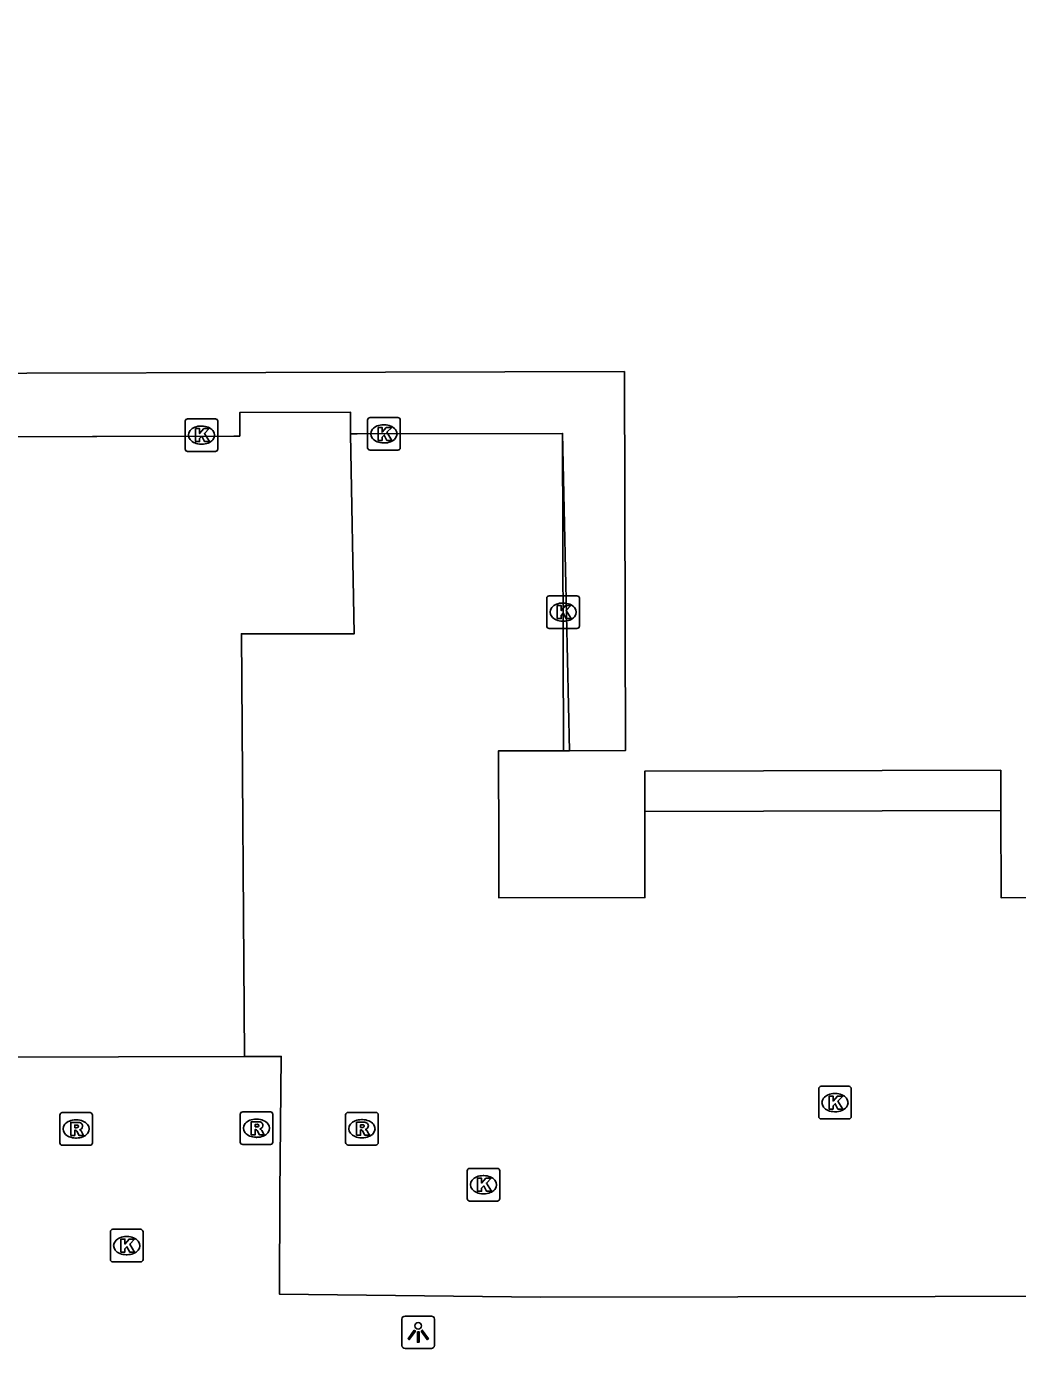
# Model space of a CAD drawing. Extents: x 160203 to 161526, y 379529 to 381797.
# Drawn here: x 160867.47 to 160897.88, y 380599.13 to 380639.69 of the extents above; entities that cross this region are included whole.
import ezdxf

# ---------------------------------------------------------------- set-up
doc = ezdxf.new("R2010")
doc.units = 0
for name, color, linetype in [('IMGEO_Kolk', 7, 'Continuous'), ('IMGEO_Lichtpunt', 7, 'Continuous'), ('IMGEO_Pand', 7, 'Continuous'), ('IMGEO_Pand_overbouw', 7, 'Continuous'), ('IMGEO_Rijbaan_lokaal_gesloten', 7, 'Continuous'), ('IMGEO_Rioolput', 7, 'Continuous'), ('IMGEO_Voetpad_gesloten', 7, 'Continuous')]:
    doc.layers.add(name, color=color, linetype=linetype)

msp = doc.modelspace()

# ---------------------------------------------------------------- linework, layer by layer
at = {"layer": 'IMGEO_Kolk'}
for p, q in [((160872.342, 380626.726), (160872.342, 380627.578)), ((160872.417, 380627.652), (160873.269, 380627.652)), ((160873.343, 380627.578), (160873.343, 380626.726)), ((160877.94, 380626.765), (160877.94, 380627.617)), ((160878.015, 380627.691), (160878.867, 380627.691)), ((160878.941, 380627.617), (160878.941, 380626.765)), ((160872.83, 380627.432), (160872.855, 380627.432)), ((160878.428, 380627.471), (160878.453, 380627.471)), ((160872.853, 380626.872), (160872.828, 380626.872)), ((160878.451, 380626.911), (160878.426, 380626.911)), ((160873.269, 380626.652), (160872.417, 380626.652)), ((160878.867, 380626.691), (160878.015, 380626.691)), ((160883.437, 380621.296), (160883.437, 380622.148)), ((160883.512, 380622.222), (160884.364, 380622.222)), ((160883.925, 380622.002), (160883.95, 380622.002)), ((160884.438, 380622.148), (160884.438, 380621.296)), ((160884.364, 380621.222), (160883.512, 380621.222)), ((160883.948, 380621.442), (160883.923, 380621.442)), ((160891.78, 380606.247), (160891.78, 380607.099)), ((160891.855, 380607.173), (160892.707, 380607.173)), ((160892.268, 380606.953), (160892.293, 380606.953)), ((160892.781, 380607.099), (160892.781, 380606.247)), ((160892.707, 380606.173), (160891.855, 380606.173)), ((160892.291, 380606.393), (160892.266, 380606.393)), ((160880.995, 380603.728), (160880.995, 380604.58)), ((160881.07, 380604.654), (160881.922, 380604.654)), ((160881.483, 380604.434), (160881.508, 380604.434)), ((160881.996, 380604.58), (160881.996, 380603.728)), ((160881.922, 380603.654), (160881.07, 380603.654)), ((160881.506, 380603.874), (160881.481, 380603.874)), ((160870.047, 380601.86), (160870.047, 380602.712)), ((160870.122, 380602.786), (160870.974, 380602.786)), ((160870.535, 380602.566), (160870.56, 380602.566)), ((160871.048, 380602.712), (160871.048, 380601.86)), ((160870.558, 380602.006), (160870.533, 380602.006)), ((160870.974, 380601.786), (160870.122, 380601.786))]:
    msp.add_line(p, q, dxfattribs=at)
for points in [[(160872.342, 380626.726), (160872.342, 380627.578)], [(160872.417, 380627.652), (160873.269, 380627.652)], [(160873.343, 380627.578), (160873.343, 380626.726)], [(160877.94, 380626.765), (160877.94, 380627.617)], [(160878.015, 380627.691), (160878.867, 380627.691)], [(160878.941, 380627.617), (160878.941, 380626.765)], [(160872.663, 380627.352), (160872.786, 380627.352), (160872.786, 380627.201), (160872.916, 380627.352), (160873.08, 380627.352), (160872.934, 380627.201), (160873.087, 380626.952), (160872.935, 380626.952), (160872.85, 380627.116), (160872.786, 380627.049), (160872.786, 380626.952), (160872.663, 380626.952), (160872.663, 380627.352)], [(160878.261, 380627.391), (160878.384, 380627.391), (160878.384, 380627.24), (160878.514, 380627.391), (160878.678, 380627.391), (160878.532, 380627.24), (160878.685, 380626.991), (160878.533, 380626.991), (160878.448, 380627.155), (160878.384, 380627.088), (160878.384, 380626.991), (160878.261, 380626.991), (160878.261, 380627.391)], [(160873.269, 380626.652), (160872.417, 380626.652)], [(160878.867, 380626.691), (160878.015, 380626.691)], [(160883.437, 380621.296), (160883.437, 380622.148)], [(160883.512, 380622.222), (160884.364, 380622.222)], [(160883.758, 380621.922), (160883.881, 380621.922), (160883.881, 380621.771), (160884.011, 380621.922), (160884.175, 380621.922), (160884.029, 380621.771), (160884.182, 380621.522), (160884.03, 380621.522), (160883.945, 380621.686), (160883.881, 380621.619), (160883.881, 380621.522), (160883.758, 380621.522), (160883.758, 380621.922)], [(160884.438, 380622.148), (160884.438, 380621.296)], [(160884.364, 380621.222), (160883.512, 380621.222)], [(160891.78, 380606.247), (160891.78, 380607.099)], [(160891.855, 380607.173), (160892.707, 380607.173)], [(160892.101, 380606.873), (160892.224, 380606.873), (160892.224, 380606.722), (160892.354, 380606.873), (160892.518, 380606.873), (160892.372, 380606.722), (160892.525, 380606.473), (160892.373, 380606.473), (160892.288, 380606.637), (160892.224, 380606.57), (160892.224, 380606.473), (160892.101, 380606.473), (160892.101, 380606.873)], [(160892.781, 380607.099), (160892.781, 380606.247)], [(160892.707, 380606.173), (160891.855, 380606.173)], [(160880.995, 380603.728), (160880.995, 380604.58)], [(160881.07, 380604.654), (160881.922, 380604.654)], [(160881.996, 380604.58), (160881.996, 380603.728)], [(160881.316, 380604.354), (160881.439, 380604.354), (160881.439, 380604.203), (160881.569, 380604.354), (160881.733, 380604.354), (160881.587, 380604.203), (160881.74, 380603.954), (160881.588, 380603.954), (160881.503, 380604.118), (160881.439, 380604.051), (160881.439, 380603.954), (160881.316, 380603.954), (160881.316, 380604.354)], [(160881.922, 380603.654), (160881.07, 380603.654)], [(160870.047, 380601.86), (160870.047, 380602.712)], [(160870.122, 380602.786), (160870.974, 380602.786)], [(160870.368, 380602.486), (160870.491, 380602.486), (160870.491, 380602.335), (160870.621, 380602.486), (160870.785, 380602.486), (160870.639, 380602.335), (160870.792, 380602.086), (160870.64, 380602.086), (160870.555, 380602.25), (160870.491, 380602.183), (160870.491, 380602.086), (160870.368, 380602.086), (160870.368, 380602.486)], [(160871.048, 380602.712), (160871.048, 380601.86)], [(160870.974, 380601.786), (160870.122, 380601.786)]]:
    msp.add_lwpolyline(points, dxfattribs=at)
for centre, start, end in [((160872.419, 380627.576), 91.552, 178.448), ((160872.419, 380627.576), 91.552, 178.448), ((160873.267, 380627.576), 1.552, 88.448), ((160873.267, 380627.576), 1.552, 88.448), ((160878.017, 380627.615), 91.552, 178.448), ((160878.017, 380627.615), 91.552, 178.448), ((160878.865, 380627.615), 1.552, 88.448), ((160878.865, 380627.615), 1.552, 88.448), ((160872.419, 380626.728), 181.552, 268.448), ((160872.419, 380626.728), 181.552, 268.448), ((160873.267, 380626.728), 271.552, 358.448), ((160873.267, 380626.728), 271.552, 358.448), ((160878.017, 380626.767), 181.552, 268.448), ((160878.017, 380626.767), 181.552, 268.448), ((160878.865, 380626.767), 271.552, 358.448), ((160878.865, 380626.767), 271.552, 358.448), ((160883.514, 380622.146), 91.552, 178.448), ((160883.514, 380622.146), 91.552, 178.448), ((160884.362, 380622.146), 1.552, 88.448), ((160884.362, 380622.146), 1.552, 88.448), ((160883.514, 380621.298), 181.552, 268.448), ((160883.514, 380621.298), 181.552, 268.448), ((160884.362, 380621.298), 271.552, 358.448), ((160884.362, 380621.298), 271.552, 358.448), ((160891.857, 380607.097), 91.552, 178.448), ((160891.857, 380607.097), 91.552, 178.448), ((160892.705, 380607.097), 1.552, 88.448), ((160892.705, 380607.097), 1.552, 88.448), ((160891.857, 380606.249), 181.552, 268.448), ((160891.857, 380606.249), 181.552, 268.448), ((160892.705, 380606.249), 271.552, 358.448), ((160892.705, 380606.249), 271.552, 358.448), ((160881.072, 380604.578), 91.552, 178.448), ((160881.072, 380604.578), 91.552, 178.448), ((160881.92, 380604.578), 1.552, 88.448), ((160881.92, 380604.578), 1.552, 88.448), ((160881.072, 380603.73), 181.552, 268.448), ((160881.072, 380603.73), 181.552, 268.448), ((160881.92, 380603.73), 271.552, 358.448), ((160881.92, 380603.73), 271.552, 358.448), ((160870.124, 380602.71), 91.552, 178.448), ((160870.124, 380602.71), 91.552, 178.448), ((160870.972, 380602.71), 1.552, 88.448), ((160870.972, 380602.71), 1.552, 88.448), ((160870.124, 380601.862), 181.552, 268.448), ((160870.124, 380601.862), 181.552, 268.448), ((160870.972, 380601.862), 271.552, 358.448), ((160870.972, 380601.862), 271.552, 358.448)]:
    msp.add_arc(centre, 0.0765, start, end, dxfattribs=at)
for centre, major_axis, ratio, start_param, end_param in [((160872.829, 380627.152), (-0.387, 0.002), 0.722429, 4.712389, 7.853982), ((160872.854, 380627.152), (-0.39, 0.002), 0.717154, 1.570796, 4.712389), ((160878.427, 380627.191), (-0.387, 0.002), 0.722429, 4.712389, 7.853982), ((160878.452, 380627.191), (-0.39, 0.002), 0.717154, 1.570796, 4.712389), ((160883.924, 380621.722), (-0.387, 0.002), 0.722429, 4.712389, 7.853982), ((160883.949, 380621.722), (-0.39, 0.002), 0.717154, 1.570796, 4.712389), ((160892.267, 380606.673), (-0.387, 0.002), 0.722429, 4.712389, 7.853982), ((160892.292, 380606.673), (-0.39, 0.002), 0.717154, 1.570796, 4.712389), ((160881.482, 380604.154), (-0.387, 0.002), 0.722429, 4.712389, 7.853982), ((160881.507, 380604.154), (-0.39, 0.002), 0.717154, 1.570796, 4.712389), ((160870.534, 380602.286), (-0.387, 0.002), 0.722429, 4.712389, 7.853982), ((160870.559, 380602.286), (-0.39, 0.002), 0.717154, 1.570796, 4.712389)]:
    msp.add_ellipse(centre, major_axis=major_axis, ratio=ratio, start_param=start_param, end_param=end_param, dxfattribs=at)
at = {"layer": 'IMGEO_Lichtpunt'}
for p, q in [((160878.994, 380600.029), (160878.994, 380599.222)), ((160878.994, 380600.029), (160878.994, 380599.222)), ((160879.896, 380600.124), (160879.088, 380600.124)), ((160879.896, 380600.124), (160879.088, 380600.124)), ((160879.99, 380599.222), (160879.99, 380600.029)), ((160879.99, 380599.222), (160879.99, 380600.029)), ((160879.088, 380599.128), (160879.896, 380599.128)), ((160879.088, 380599.128), (160879.896, 380599.128))]:
    msp.add_line(p, q, dxfattribs=at)
for points in [[(160879.368, 380599.693), (160879.407, 380599.665), (160879.219, 380599.403), (160879.181, 380599.43), (160879.368, 380599.693)], [(160879.47, 380599.645), (160879.517, 380599.645), (160879.517, 380599.323), (160879.47, 380599.323), (160879.47, 380599.645)], [(160879.58, 380599.665), (160879.618, 380599.692), (160879.805, 380599.43), (160879.766, 380599.402), (160879.58, 380599.665)]]:
    msp.add_lwpolyline(points, dxfattribs=at)
msp.add_circle((160879.493, 380599.827), 0.0994, dxfattribs=at)
for centre, start, end in [((160879.088, 380600.029), 90, 180), ((160879.088, 380600.029), 90, 180), ((160879.896, 380600.029), 0, 90), ((160879.896, 380600.029), 0, 90), ((160879.088, 380599.222), 180, 270), ((160879.088, 380599.222), 180, 270), ((160879.896, 380599.222), 270, 0), ((160879.896, 380599.222), 270, 360)]:
    msp.add_arc(centre, 0.0946, start, end, dxfattribs=at)
at = {"layer": 'IMGEO_Pand'}
for points in [[(160856.463, 380629.023), (160885.817, 380629.1), (160885.848, 380617.476), (160884.139, 380617.471), (160883.949, 380617.471)], [(160883.949, 380617.471), (160883.749, 380617.47), (160881.955, 380617.465), (160881.963, 380614.494), (160881.967, 380612.953), (160886.451, 380612.964), (160886.444, 380615.605)], [(160886.444, 380615.605), (160886.441, 380616.839), (160897.367, 380616.868), (160897.37, 380615.634)], [(160897.37, 380615.634), (160897.377, 380612.961), (160901.881, 380612.972), (160901.881, 380613.088)]]:
    msp.add_lwpolyline(points, dxfattribs=at)
at = {"layer": 'IMGEO_Pand_overbouw'}
for points in [[(160884.139, 380617.471), (160885.848, 380617.476), (160885.817, 380629.1), (160856.463, 380629.023), (160847.892, 380629), (160847.864, 380639.691), (160844.581, 380639.682), (160844.585, 380638.073), (160844.586, 380637.892), (160846.065, 380637.895), (160846.093, 380627.052), (160847.638, 380627.056), (160856.461, 380627.079), (160874.017, 380627.125), (160874.015, 380627.844), (160877.417, 380627.852), (160877.419, 380627.188), (160877.623, 380627.189), (160883.923, 380627.205)], [(160886.444, 380615.605), (160897.37, 380615.634), (160897.367, 380616.868), (160886.441, 380616.839)]]:
    msp.add_lwpolyline(points, close=True, dxfattribs=at)
at = {"layer": 'IMGEO_Rijbaan_lokaal_gesloten'}
for points in [[(160874.167, 380608.087), (160874.065, 380621.058), (160877.528, 380621.059), (160877.419, 380627.188)], [(160883.949, 380617.471), (160883.923, 380627.205), (160877.623, 380627.189), (160877.419, 380627.188)], [(160897.37, 380615.634), (160886.444, 380615.605)], [(160874.167, 380608.087), (160875.292, 380608.09), (160875.246, 380603.896), (160875.237, 380600.792), (160883.249, 380600.705), (160919.587, 380600.766)]]:
    msp.add_lwpolyline(points, dxfattribs=at)
at = {"layer": 'IMGEO_Rioolput'}
for p, q in [((160868.495, 380605.44), (160868.495, 380606.292)), ((160868.57, 380606.366), (160869.422, 380606.366)), ((160868.983, 380606.146), (160869.008, 380606.146)), ((160869.496, 380606.292), (160869.496, 380605.44)), ((160874.031, 380605.462), (160874.031, 380606.314)), ((160874.106, 380606.388), (160874.958, 380606.388)), ((160874.519, 380606.168), (160874.544, 380606.168)), ((160875.032, 380606.314), (160875.032, 380605.462)), ((160877.265, 380605.446), (160877.265, 380606.298)), ((160877.34, 380606.372), (160878.192, 380606.372)), ((160877.753, 380606.152), (160877.778, 380606.152)), ((160878.266, 380606.298), (160878.266, 380605.446)), ((160869.422, 380605.366), (160868.57, 380605.366)), ((160869.006, 380605.586), (160868.981, 380605.586)), ((160874.958, 380605.388), (160874.106, 380605.388)), ((160874.542, 380605.608), (160874.517, 380605.608)), ((160878.192, 380605.372), (160877.34, 380605.372)), ((160877.776, 380605.592), (160877.751, 380605.592))]:
    msp.add_line(p, q, dxfattribs=at)
for points in [[(160868.495, 380605.44), (160868.495, 380606.292)], [(160868.57, 380606.366), (160869.422, 380606.366)], [(160869.084, 380606.064), (160868.832, 380606.066), (160868.832, 380605.666)], [(160869.496, 380606.292), (160869.496, 380605.44)], [(160874.031, 380605.462), (160874.031, 380606.314)], [(160874.106, 380606.388), (160874.958, 380606.388)], [(160874.62, 380606.086), (160874.368, 380606.088), (160874.368, 380605.688)], [(160875.032, 380606.314), (160875.032, 380605.462)], [(160877.265, 380605.446), (160877.265, 380606.298)], [(160877.34, 380606.372), (160878.192, 380606.372)], [(160877.854, 380606.07), (160877.602, 380606.072), (160877.602, 380605.672)], [(160878.266, 380606.298), (160878.266, 380605.446)], [(160868.832, 380605.666), (160868.956, 380605.666), (160868.956, 380605.828), (160868.967, 380605.828)], [(160869.01, 380605.985), (160868.956, 380605.985), (160868.956, 380605.904)], [(160868.956, 380605.904), (160869.008, 380605.904)], [(160869.014, 380605.799), (160869.085, 380605.666), (160869.225, 380605.666), (160869.16, 380605.792)], [(160874.368, 380605.688), (160874.492, 380605.688), (160874.492, 380605.85), (160874.503, 380605.85)], [(160874.546, 380606.007), (160874.492, 380606.007), (160874.492, 380605.926)], [(160874.492, 380605.926), (160874.544, 380605.926)], [(160874.55, 380605.821), (160874.621, 380605.688), (160874.761, 380605.688), (160874.696, 380605.814)], [(160877.602, 380605.672), (160877.726, 380605.672), (160877.726, 380605.834), (160877.737, 380605.834)], [(160877.78, 380605.991), (160877.726, 380605.991), (160877.726, 380605.91)], [(160877.726, 380605.91), (160877.778, 380605.91)], [(160877.784, 380605.805), (160877.855, 380605.672), (160877.995, 380605.672), (160877.93, 380605.798)], [(160869.422, 380605.366), (160868.57, 380605.366)], [(160874.958, 380605.388), (160874.106, 380605.388)], [(160878.192, 380605.372), (160877.34, 380605.372)]]:
    msp.add_lwpolyline(points, dxfattribs=at)
for centre, radius, start, end in [((160868.572, 380606.29), 0.0765, 91.552, 178.448), ((160868.572, 380606.29), 0.0765, 91.552, 178.448), ((160869.083, 380605.954), 0.109, 350.3612, 89.416), ((160869.42, 380606.29), 0.0765, 1.552, 88.448), ((160869.42, 380606.29), 0.0765, 1.552, 88.448), ((160874.108, 380606.312), 0.0765, 91.552, 178.448), ((160874.108, 380606.312), 0.0765, 91.552, 178.448), ((160874.619, 380605.976), 0.109, 350.3612, 89.416), ((160874.956, 380606.312), 0.0765, 1.552, 88.448), ((160874.956, 380606.312), 0.0765, 1.552, 88.448), ((160877.342, 380606.296), 0.0765, 91.552, 178.448), ((160877.342, 380606.296), 0.0765, 91.552, 178.448), ((160877.853, 380605.96), 0.109, 350.3612, 89.416), ((160878.19, 380606.296), 0.0765, 1.552, 88.448), ((160878.19, 380606.296), 0.0765, 1.552, 88.448), ((160868.966, 380605.775), 0.0533, 26.0293, 88.6989), ((160868.992, 380606.093), 0.19, 274.7715, 282.9687), ((160869.016, 380605.889), 0.0964, 77.0061, 93.1865), ((160869.03, 380605.946), 0.0378, 276.6634, 79.6772), ((160869.081, 380605.954), 0.112, 277.5842, 350.9817), ((160869.065, 380605.739), 0.108, 29.5134, 73.7905), ((160874.502, 380605.797), 0.0533, 26.0293, 88.6989), ((160874.528, 380606.115), 0.19, 274.7715, 282.9687), ((160874.552, 380605.911), 0.0964, 77.0061, 93.1865), ((160874.566, 380605.968), 0.0378, 276.6634, 79.6772), ((160874.617, 380605.976), 0.112, 277.5842, 350.9817), ((160874.601, 380605.761), 0.108, 29.5134, 73.7905), ((160877.736, 380605.781), 0.0533, 26.0293, 88.6989), ((160877.762, 380606.099), 0.19, 274.7715, 282.9687), ((160877.786, 380605.895), 0.0964, 77.0061, 93.1865), ((160877.8, 380605.952), 0.0378, 276.6634, 79.6772), ((160877.851, 380605.96), 0.112, 277.5842, 350.9817), ((160877.835, 380605.745), 0.108, 29.5134, 73.7905), ((160868.572, 380605.442), 0.0765, 181.552, 268.448), ((160868.572, 380605.442), 0.0765, 181.552, 268.448), ((160869.42, 380605.442), 0.0765, 271.552, 358.448), ((160869.42, 380605.442), 0.0765, 271.552, 358.448), ((160874.108, 380605.464), 0.0765, 181.552, 268.448), ((160874.108, 380605.464), 0.0765, 181.552, 268.448), ((160874.956, 380605.464), 0.0765, 271.552, 358.448), ((160874.956, 380605.464), 0.0765, 271.552, 358.448), ((160877.342, 380605.448), 0.0765, 181.552, 268.448), ((160877.342, 380605.448), 0.0765, 181.552, 268.448), ((160878.19, 380605.448), 0.0765, 271.552, 358.448), ((160878.19, 380605.448), 0.0765, 271.552, 358.448)]:
    msp.add_arc(centre, radius, start, end, dxfattribs=at)
for centre, major_axis, ratio, start_param, end_param in [((160868.982, 380605.866), (-0.387, 0.002), 0.722429, 4.712389, 7.853982), ((160869.007, 380605.866), (-0.39, 0.002), 0.717154, 1.570796, 4.712389), ((160874.518, 380605.888), (-0.387, 0.002), 0.722429, 4.712389, 7.853982), ((160874.543, 380605.888), (-0.39, 0.002), 0.717154, 1.570796, 4.712389), ((160877.752, 380605.872), (-0.387, 0.002), 0.722429, 4.712389, 7.853982), ((160877.777, 380605.872), (-0.39, 0.002), 0.717154, 1.570796, 4.712389)]:
    msp.add_ellipse(centre, major_axis=major_axis, ratio=ratio, start_param=start_param, end_param=end_param, dxfattribs=at)
at = {"layer": 'IMGEO_Voetpad_gesloten'}
for points in [[(160877.419, 380627.188), (160877.417, 380627.852), (160874.015, 380627.844), (160874.017, 380627.125), (160873.834, 380627.125), (160856.461, 380627.079)], [(160854.836, 380608.041), (160874.167, 380608.087)]]:
    msp.add_lwpolyline(points, dxfattribs=at)

doc.saveas('drawing.dxf')
